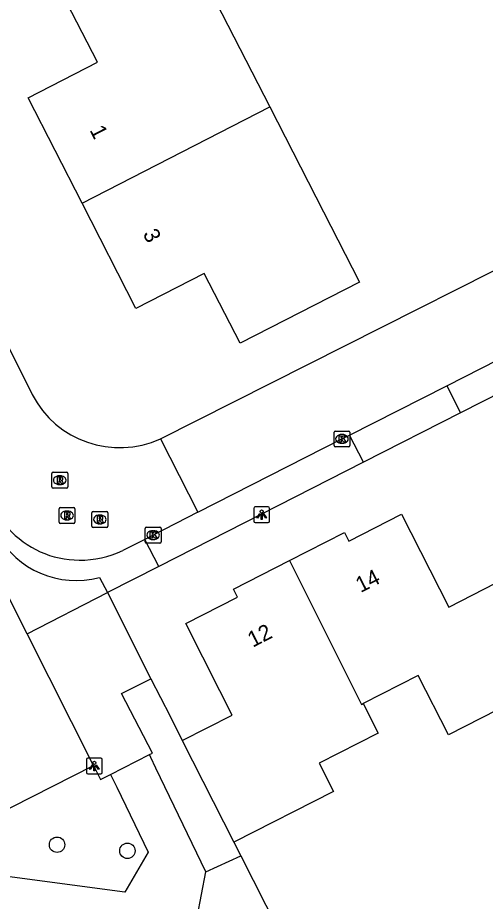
# Model space of a CAD drawing. Extents: x 162722 to 165099, y 384721 to 386283.
# Drawn here: x 163955.9 to 163985.5, y 385083.1 to 385139 of the extents above; entities that cross this region are included whole.
import ezdxf

# ---------------------------------------------------------------- set-up
doc = ezdxf.new("R2010")
doc.units = 0
for name, color, linetype in [('IMGEO_Boom', 7, 'Continuous'), ('IMGEO_Groenvoorziening', 7, 'Continuous'), ('IMGEO_Kolk', 7, 'Continuous'), ('IMGEO_Lichtpunt', 7, 'Continuous'), ('IMGEO_Pand', 7, 'Continuous'), ('IMGEO_Pand_nummerreeks', 7, 'Continuous'), ('IMGEO_Parkeervlak_open', 7, 'Continuous'), ('IMGEO_Rijbaan_lokaal_gesloten', 7, 'Continuous'), ('IMGEO_Rioolput', 7, 'Continuous'), ('IMGEO_Voetpad_open', 7, 'Continuous')]:
    doc.layers.add(name, color=color, linetype=linetype)

msp = doc.modelspace()

# ---------------------------------------------------------------- linework, layer by layer
at = {"layer": 'IMGEO_Boom'}
for centre in [(163958.396, 385086.678), (163962.85, 385086.296)]:
    msp.add_circle(centre, 0.489, dxfattribs=at)
at = {"layer": 'IMGEO_Groenvoorziening'}
for points in [[(163964.334, 385097.182), (163965.557, 385094.815), (163966.315, 385093.275)], [(163967.82, 385084.955), (163964.66, 385091.525), (163964.338, 385092.194), (163964.247, 385092.383)], [(163952.955, 385087.764), (163960.697, 385091.697)], [(163961.78, 385091.125), (163961.907, 385090.864), (163962.172, 385090.32), (163964.169, 385086.218), (163962.682, 385083.675), (163953.947, 385084.839)], [(163969.592, 385086.835), (163970.027, 385085.977)], [(163967.82, 385084.955), (163970.027, 385085.977)], [(163970.027, 385085.977), (163975.556, 385075.064)], [(163975.413, 385074.995), (163973.523, 385074.04), (163972.792, 385073.945), (163972.128, 385073.926), (163971.417, 385073.982), (163968.329, 385074.489), (163966.725, 385079.227), (163967.82, 385084.955)]]:
    msp.add_lwpolyline(points, dxfattribs=at)
at = {"layer": 'IMGEO_Kolk'}
for p, q in [((163975.937, 385111.943), (163975.937, 385112.795)), ((163976.012, 385112.869), (163976.864, 385112.869)), ((163976.425, 385112.649), (163976.45, 385112.649)), ((163976.938, 385112.795), (163976.938, 385111.943)), ((163976.448, 385112.089), (163976.423, 385112.089)), ((163976.864, 385111.869), (163976.012, 385111.869)), ((163963.979, 385105.853), (163963.979, 385106.705)), ((163964.054, 385106.779), (163964.906, 385106.779)), ((163964.467, 385106.559), (163964.492, 385106.559)), ((163964.98, 385106.705), (163964.98, 385105.853)), ((163964.49, 385105.999), (163964.465, 385105.999)), ((163964.906, 385105.779), (163964.054, 385105.779))]:
    msp.add_line(p, q, dxfattribs=at)
for points in [[(163975.937, 385111.943), (163975.937, 385112.795)], [(163976.012, 385112.869), (163976.864, 385112.869)], [(163976.258, 385112.569), (163976.381, 385112.569), (163976.381, 385112.418), (163976.511, 385112.569), (163976.675, 385112.569), (163976.529, 385112.418), (163976.682, 385112.169), (163976.53, 385112.169), (163976.445, 385112.333), (163976.381, 385112.266), (163976.381, 385112.169), (163976.258, 385112.169), (163976.258, 385112.569)], [(163976.938, 385112.795), (163976.938, 385111.943)], [(163976.864, 385111.869), (163976.012, 385111.869)], [(163963.979, 385105.853), (163963.979, 385106.705)], [(163964.054, 385106.779), (163964.906, 385106.779)], [(163964.3, 385106.479), (163964.423, 385106.479), (163964.423, 385106.328), (163964.553, 385106.479), (163964.717, 385106.479), (163964.571, 385106.328), (163964.724, 385106.079), (163964.572, 385106.079), (163964.487, 385106.243), (163964.423, 385106.176), (163964.423, 385106.079), (163964.3, 385106.079), (163964.3, 385106.479)], [(163964.98, 385106.705), (163964.98, 385105.853)], [(163964.906, 385105.779), (163964.054, 385105.779)]]:
    msp.add_lwpolyline(points, dxfattribs=at)
for centre, start, end in [((163976.014, 385112.793), 91.552, 178.448), ((163976.014, 385112.793), 91.552, 178.448), ((163976.862, 385112.793), 1.552, 88.448), ((163976.862, 385112.793), 1.552, 88.448), ((163976.014, 385111.945), 181.552, 268.448), ((163976.014, 385111.945), 181.552, 268.448), ((163976.862, 385111.945), 271.552, 358.448), ((163976.862, 385111.945), 271.552, 358.448), ((163964.056, 385106.703), 91.552, 178.448), ((163964.056, 385106.703), 91.552, 178.448), ((163964.904, 385106.703), 1.552, 88.448), ((163964.904, 385106.703), 1.552, 88.448), ((163964.056, 385105.855), 181.552, 268.448), ((163964.056, 385105.855), 181.552, 268.448), ((163964.904, 385105.855), 271.552, 358.448), ((163964.904, 385105.855), 271.552, 358.448)]:
    msp.add_arc(centre, 0.0765, start, end, dxfattribs=at)
for centre, major_axis, ratio, start_param, end_param in [((163976.424, 385112.369), (-0.387, 0.002), 0.722429, 4.712389, 7.853982), ((163976.449, 385112.369), (-0.39, 0.002), 0.717154, 1.570796, 4.712389), ((163964.466, 385106.279), (-0.387, 0.002), 0.722429, 4.712389, 7.853982), ((163964.491, 385106.279), (-0.39, 0.002), 0.717154, 1.570796, 4.712389)]:
    msp.add_ellipse(centre, major_axis=major_axis, ratio=ratio, start_param=start_param, end_param=end_param, dxfattribs=at)
at = {"layer": 'IMGEO_Lichtpunt'}
for p, q in [((163971.754, 385108.069), (163970.946, 385108.069)), ((163971.754, 385108.069), (163970.946, 385108.069)), ((163970.852, 385107.974), (163970.852, 385107.167)), ((163970.852, 385107.974), (163970.852, 385107.167)), ((163971.848, 385107.167), (163971.848, 385107.974)), ((163971.848, 385107.167), (163971.848, 385107.974)), ((163970.946, 385107.073), (163971.754, 385107.073)), ((163970.946, 385107.073), (163971.754, 385107.073)), ((163960.258, 385092.066), (163960.258, 385091.259)), ((163960.258, 385092.066), (163960.258, 385091.259)), ((163961.16, 385092.161), (163960.352, 385092.161)), ((163961.16, 385092.161), (163960.352, 385092.161)), ((163961.254, 385091.259), (163961.254, 385092.066)), ((163961.254, 385091.259), (163961.254, 385092.066)), ((163960.352, 385091.165), (163961.16, 385091.165)), ((163960.352, 385091.165), (163961.16, 385091.165))]:
    msp.add_line(p, q, dxfattribs=at)
for points in [[(163971.226, 385107.638), (163971.265, 385107.61), (163971.077, 385107.348), (163971.039, 385107.375), (163971.226, 385107.638)], [(163971.328, 385107.59), (163971.375, 385107.59), (163971.375, 385107.268), (163971.328, 385107.268), (163971.328, 385107.59)], [(163971.438, 385107.61), (163971.476, 385107.637), (163971.663, 385107.375), (163971.624, 385107.347), (163971.438, 385107.61)], [(163960.632, 385091.73), (163960.671, 385091.702), (163960.483, 385091.44), (163960.445, 385091.467), (163960.632, 385091.73)], [(163960.734, 385091.682), (163960.781, 385091.682), (163960.781, 385091.36), (163960.734, 385091.36), (163960.734, 385091.682)], [(163960.844, 385091.702), (163960.882, 385091.729), (163961.069, 385091.467), (163961.03, 385091.439), (163960.844, 385091.702)]]:
    msp.add_lwpolyline(points, dxfattribs=at)
for centre in [(163971.351, 385107.772), (163960.757, 385091.864)]:
    msp.add_circle(centre, 0.0994, dxfattribs=at)
for centre, start, end in [((163970.946, 385107.974), 90, 180), ((163970.946, 385107.974), 90, 180), ((163971.754, 385107.974), 0, 90), ((163971.754, 385107.974), 0, 90), ((163970.946, 385107.167), 180, 270), ((163970.946, 385107.167), 180, 270), ((163971.754, 385107.167), 270, 0), ((163971.754, 385107.167), 270, 360), ((163960.352, 385092.066), 90, 180), ((163960.352, 385092.066), 90, 180), ((163961.16, 385092.066), 0, 90), ((163961.16, 385092.066), 0, 90), ((163960.352, 385091.259), 180, 270), ((163960.352, 385091.259), 180, 270), ((163961.16, 385091.259), 270, 0), ((163961.16, 385091.259), 270, 360)]:
    msp.add_arc(centre, 0.0946, start, end, dxfattribs=at)
at = {"layer": 'IMGEO_Pand'}
for points in [[(163959.98, 385127.292), (163956.564, 385133.957), (163960.956, 385136.208), (163958.676, 385140.656), (163963.126, 385142.937), (163966.174, 385144.499), (163971.87, 385133.386)], [(163971.87, 385133.386), (163975.271, 385126.75), (163977.551, 385122.3), (163969.982, 385118.421), (163967.715, 385122.845), (163963.394, 385120.631), (163959.98, 385127.292)], [(163959.98, 385127.292), (163971.87, 385133.386)], [(163973.106, 385104.666), (163976.594, 385106.441), (163976.87, 385105.899), (163980.209, 385107.598), (163983.201, 385101.719), (163986.206, 385103.248)], [(163966.315, 385093.275), (163969.491, 385094.891), (163968.713, 385096.419), (163966.546, 385100.679), (163969.83, 385102.351), (163969.568, 385102.866), (163973.106, 385104.666)], [(163973.106, 385104.666), (163977.672, 385095.566), (163977.771, 385095.617)], [(163989.429, 385096.827), (163983.178, 385093.646), (163981.269, 385097.397), (163977.771, 385095.617)], [(163977.771, 385095.617), (163978.722, 385093.748), (163974.982, 385091.845), (163975.899, 385090.044), (163969.592, 385086.835)], [(163966.315, 385093.275), (163969.592, 385086.835)]]:
    msp.add_lwpolyline(points, dxfattribs=at)
at = {"layer": 'IMGEO_Parkeervlak_open'}
for points in [[(163961.595, 385102.65), (163964.334, 385097.182)], [(163960.697, 385091.697), (163956.503, 385100.031)], [(163964.247, 385092.383), (163964.444, 385092.483), (163962.467, 385096.254), (163964.334, 385097.182)], [(163961.78, 385091.125), (163964.247, 385092.383)], [(163960.697, 385091.697), (163961.147, 385090.802), (163961.78, 385091.125)]]:
    msp.add_lwpolyline(points, dxfattribs=at)
at = {"layer": 'IMGEO_Rijbaan_lokaal_gesloten'}
for points in [[(163964.943, 385112.381), (164000, 385130.066), (164025.009, 385142.682)], [(163952.865, 385123.051), (163956.817, 385115.183)], [(163983.085, 385115.734), (163989.577, 385119.038), (163996.493, 385122.545)], [(163976.92, 385112.606), (163983.085, 385115.734)], [(163967.315, 385107.723), (163976.438, 385112.369), (163976.92, 385112.606)], [(163964.943, 385112.381), (163967.315, 385107.723)], [(163967.315, 385107.723), (163964.48, 385106.279), (163963.962, 385106.012)], [(163963.962, 385106.012), (163962.555, 385105.297)]]:
    msp.add_lwpolyline(points, dxfattribs=at)
for centre, radius, start, end in [((163962.351, 385118.049), 6.233, 207.3794, 294.5703), ((163959.806, 385110.722), 6.026, 221.6166, 269.9014), ((163959.867, 385111.001), 6.306, 269.3503, 295.2275)]:
    msp.add_arc(centre, radius, start, end, dxfattribs=at)
at = {"layer": 'IMGEO_Rioolput'}
for p, q in [((163958.067, 385109.331), (163958.067, 385110.183)), ((163958.142, 385110.257), (163958.994, 385110.257)), ((163958.555, 385110.037), (163958.58, 385110.037)), ((163959.068, 385110.183), (163959.068, 385109.331)), ((163958.994, 385109.257), (163958.142, 385109.257)), ((163958.578, 385109.477), (163958.553, 385109.477)), ((163958.524, 385107.097), (163958.524, 385107.949)), ((163958.599, 385108.023), (163959.451, 385108.023)), ((163959.012, 385107.803), (163959.037, 385107.803)), ((163959.525, 385107.949), (163959.525, 385107.097)), ((163960.605, 385106.843), (163960.605, 385107.695)), ((163960.68, 385107.769), (163961.532, 385107.769)), ((163961.093, 385107.549), (163961.118, 385107.549)), ((163961.606, 385107.695), (163961.606, 385106.843)), ((163959.451, 385107.023), (163958.599, 385107.023)), ((163959.035, 385107.243), (163959.01, 385107.243)), ((163961.116, 385106.989), (163961.091, 385106.989)), ((163961.532, 385106.769), (163960.68, 385106.769))]:
    msp.add_line(p, q, dxfattribs=at)
for points in [[(163958.067, 385109.331), (163958.067, 385110.183)], [(163958.142, 385110.257), (163958.994, 385110.257)], [(163958.656, 385109.955), (163958.404, 385109.957), (163958.404, 385109.557)], [(163958.404, 385109.557), (163958.528, 385109.557), (163958.528, 385109.719), (163958.539, 385109.719)], [(163958.582, 385109.876), (163958.528, 385109.876), (163958.528, 385109.795)], [(163958.528, 385109.795), (163958.58, 385109.795)], [(163959.068, 385110.183), (163959.068, 385109.331)], [(163958.994, 385109.257), (163958.142, 385109.257)], [(163958.586, 385109.69), (163958.657, 385109.557), (163958.797, 385109.557), (163958.732, 385109.683)], [(163958.524, 385107.097), (163958.524, 385107.949)], [(163958.599, 385108.023), (163959.451, 385108.023)], [(163959.113, 385107.721), (163958.861, 385107.723), (163958.861, 385107.323)], [(163958.861, 385107.323), (163958.985, 385107.323), (163958.985, 385107.485), (163958.996, 385107.485)], [(163959.039, 385107.642), (163958.985, 385107.642), (163958.985, 385107.561)], [(163958.985, 385107.561), (163959.037, 385107.561)], [(163959.525, 385107.949), (163959.525, 385107.097)], [(163960.605, 385106.843), (163960.605, 385107.695)], [(163960.68, 385107.769), (163961.532, 385107.769)], [(163961.606, 385107.695), (163961.606, 385106.843)], [(163959.451, 385107.023), (163958.599, 385107.023)], [(163959.043, 385107.456), (163959.114, 385107.323), (163959.254, 385107.323), (163959.189, 385107.449)], [(163961.194, 385107.467), (163960.942, 385107.469), (163960.942, 385107.069)], [(163960.942, 385107.069), (163961.066, 385107.069), (163961.066, 385107.231), (163961.077, 385107.231)], [(163961.12, 385107.388), (163961.066, 385107.388), (163961.066, 385107.307)], [(163961.066, 385107.307), (163961.118, 385107.307)], [(163961.124, 385107.202), (163961.195, 385107.069), (163961.335, 385107.069), (163961.27, 385107.195)], [(163961.532, 385106.769), (163960.68, 385106.769)]]:
    msp.add_lwpolyline(points, dxfattribs=at)
for centre, radius, start, end in [((163958.144, 385110.181), 0.0765, 91.552, 178.448), ((163958.144, 385110.181), 0.0765, 91.552, 178.448), ((163958.538, 385109.666), 0.0533, 26.0293, 88.6989), ((163958.564, 385109.984), 0.19, 274.7715, 282.9687), ((163958.588, 385109.78), 0.0964, 77.0061, 93.1865), ((163958.602, 385109.837), 0.0378, 276.6634, 79.6772), ((163958.655, 385109.845), 0.109, 350.3612, 89.416), ((163958.653, 385109.845), 0.112, 277.5842, 350.9817), ((163958.637, 385109.63), 0.108, 29.5134, 73.7905), ((163958.992, 385110.181), 0.0765, 1.552, 88.448), ((163958.992, 385110.181), 0.0765, 1.552, 88.448), ((163958.144, 385109.333), 0.0765, 181.552, 268.448), ((163958.144, 385109.333), 0.0765, 181.552, 268.448), ((163958.992, 385109.333), 0.0765, 271.552, 358.448), ((163958.992, 385109.333), 0.0765, 271.552, 358.448), ((163958.601, 385107.947), 0.0765, 91.552, 178.448), ((163958.601, 385107.947), 0.0765, 91.552, 178.448), ((163958.995, 385107.432), 0.0533, 26.0293, 88.6989), ((163959.021, 385107.75), 0.19, 274.7715, 282.9687), ((163959.045, 385107.546), 0.0964, 77.0061, 93.1865), ((163959.059, 385107.603), 0.0378, 276.6634, 79.6772), ((163959.112, 385107.611), 0.109, 350.3612, 89.416), ((163959.11, 385107.611), 0.112, 277.5842, 350.9817), ((163959.094, 385107.396), 0.108, 29.5134, 73.7905), ((163959.449, 385107.947), 0.0765, 1.552, 88.448), ((163959.449, 385107.947), 0.0765, 1.552, 88.448), ((163960.682, 385107.693), 0.0765, 91.552, 178.448), ((163960.682, 385107.693), 0.0765, 91.552, 178.448), ((163961.53, 385107.693), 0.0765, 1.552, 88.448), ((163961.53, 385107.693), 0.0765, 1.552, 88.448), ((163958.601, 385107.099), 0.0765, 181.552, 268.448), ((163958.601, 385107.099), 0.0765, 181.552, 268.448), ((163959.449, 385107.099), 0.0765, 271.552, 358.448), ((163959.449, 385107.099), 0.0765, 271.552, 358.448), ((163961.076, 385107.178), 0.0533, 26.0293, 88.6989), ((163961.102, 385107.496), 0.19, 274.7715, 282.9687), ((163961.126, 385107.292), 0.0964, 77.0061, 93.1865), ((163961.14, 385107.349), 0.0378, 276.6634, 79.6772), ((163961.193, 385107.357), 0.109, 350.3612, 89.416), ((163961.191, 385107.357), 0.112, 277.5842, 350.9817), ((163961.175, 385107.142), 0.108, 29.5134, 73.7905), ((163960.682, 385106.845), 0.0765, 181.552, 268.448), ((163960.682, 385106.845), 0.0765, 181.552, 268.448), ((163961.53, 385106.845), 0.0765, 271.552, 358.448), ((163961.53, 385106.845), 0.0765, 271.552, 358.448)]:
    msp.add_arc(centre, radius, start, end, dxfattribs=at)
for centre, major_axis, ratio, start_param, end_param in [((163958.554, 385109.757), (-0.387, 0.002), 0.722429, 4.712389, 7.853982), ((163958.579, 385109.757), (-0.39, 0.002), 0.717154, 1.570796, 4.712389), ((163959.011, 385107.523), (-0.387, 0.002), 0.722429, 4.712389, 7.853982), ((163959.036, 385107.523), (-0.39, 0.002), 0.717154, 1.570796, 4.712389), ((163961.092, 385107.269), (-0.387, 0.002), 0.722429, 4.712389, 7.853982), ((163961.117, 385107.269), (-0.39, 0.002), 0.717154, 1.570796, 4.712389)]:
    msp.add_ellipse(centre, major_axis=major_axis, ratio=ratio, start_param=start_param, end_param=end_param, dxfattribs=at)
at = {"layer": 'IMGEO_Voetpad_open'}
for points in [[(163997.359, 385120.835), (163983.951, 385114.019)], [(163983.085, 385115.734), (163983.951, 385114.019)], [(163983.951, 385114.019), (163977.81, 385110.894)], [(163977.81, 385110.894), (163976.92, 385112.606)], [(163977.81, 385110.894), (163964.844, 385104.297)], [(163956.503, 385100.031), (163951.859, 385109.26)], [(163964.844, 385104.297), (163963.962, 385106.012)], [(163964.844, 385104.297), (163961.595, 385102.65)], [(163961.076, 385103.602), (163961.595, 385102.65)], [(163956.503, 385100.031), (163961.595, 385102.65)]]:
    msp.add_lwpolyline(points, dxfattribs=at)
msp.add_arc((163959.594, 385109.133), 5.726, 208.9982, 284.9995, dxfattribs=at)

# ---------------------------------------------------------------- texts
at = {"layer": 'IMGEO_Pand_nummerreeks'}
for s, rotation, p in [('1', 297.1366, (163960.44, 385131.918)), ('3', 297.1366, (163963.803, 385125.356)), ('14', 26.8578, (163977.618, 385102.609)), ('12', 26.8578, (163970.785, 385099.149))]:
    msp.add_text(s, height=1, rotation=rotation, dxfattribs=at).set_placement(p)

doc.saveas('drawing.dxf')
